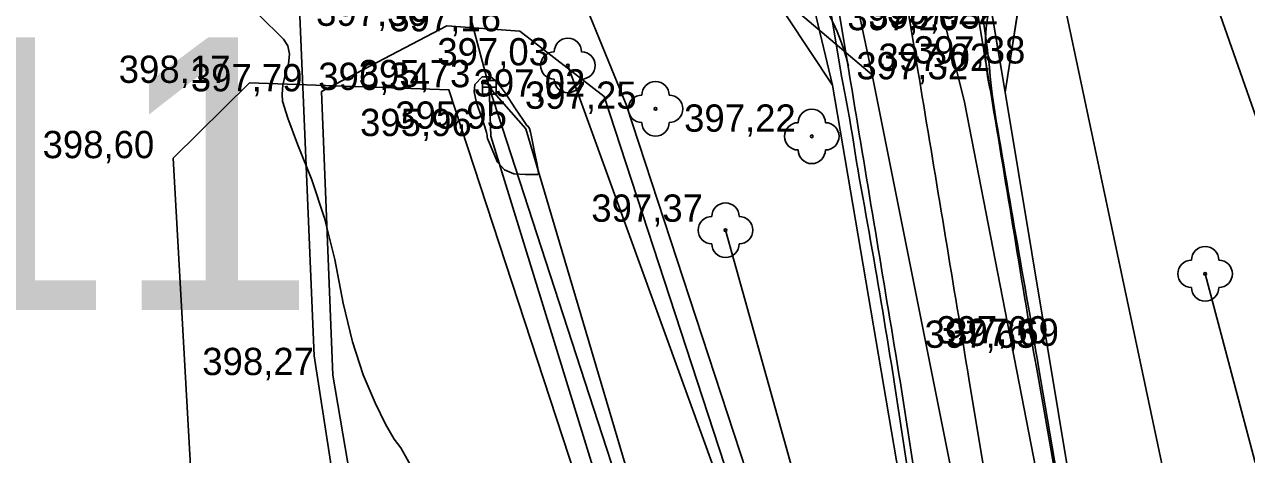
# Model space of a CAD drawing. Extents: x -574342 to -507939, y -1144044 to -1123894.
# Drawn here: x -508456.01 to -508411.24, y -1143278.63 to -1143262.87 of the extents above; entities that cross this region are included whole.
import ezdxf

# ---------------------------------------------------------------- set-up
doc = ezdxf.new("R2010")
doc.units = 0
for name, color, linetype in [('01_PARCELY_NAVRH_PC', 7, 'Continuous'), ('01_PARCELY_NAVRH_VHO', 7, 'Continuous'), ('01_PARCELY_NAVRH_ZPF', 7, 'Continuous'), ('01_PARCELY_NAVRH_ŽP', 7, 'Continuous'), ('03_PC_POPIS_STAV', 7, 'Continuous'), ('05_VHO_V_TOK_STAV', 7, 'Continuous'), ('1000', 7, 'Continuous'), ('21', 7, 'Continuous'), ('37', 7, 'Continuous'), ('42', 7, 'Continuous'), ('51', 7, 'Continuous'), ('52', 7, 'Continuous'), ('54', 7, 'Continuous'), ('55', 7, 'Continuous'), ('60', 7, 'Continuous'), ('cesty', 7, 'Continuous'), ('Level 255', 7, 'Continuous'), ('VRST VEDL', 7, 'Continuous')]:
    doc.layers.add(name, color=color, linetype=linetype)

msp = doc.modelspace()

# ---------------------------------------------------------------- linework, layer by layer
at = {"layer": '01_PARCELY_NAVRH_PC'}
for points in [[(-508026.763, -1143130.616), (-508028.05, -1143130.95), (-508188.91, -1143212.74), (-508197.69, -1143215.86), (-508325.49, -1143244.3), (-508415.56, -1143252.78), (-508417.38, -1143252.95), (-508420.04, -1143252.1), (-508422.7, -1143249.88), (-508420.08, -1143265.35), (-508419.24, -1143259.91), (-508414.23, -1143256.72), (-508401.25, -1143255.47), (-508381.42, -1143253.61), (-508325.37, -1143248.48), (-508191.76, -1143218.68), (-508026.763, -1143135.132)], [(-508407.39, -1143320.93), (-508414.82, -1143312.69), (-508418.17, -1143303.49), (-508422.28, -1143289.33), (-508426.41, -1143265.09), (-508431, -1143245.85)], [(-508422.7, -1143249.88), (-508420.08, -1143265.35), (-508416.18, -1143288.91), (-508414.34, -1143296.2), (-508410.3, -1143304.94)]]:
    msp.add_lwpolyline(points, dxfattribs=at)
msp.add_lwpolyline([(-508431, -1143245.85), (-508426.41, -1143265.09), (-508429.75, -1143260.04), (-508436.6, -1143259.34), (-508438.17, -1143255.47), (-508435.43, -1143255.05), (-508431.73, -1143252.13)], close=True, dxfattribs=at)
at = {"layer": '01_PARCELY_NAVRH_VHO'}
msp.add_lwpolyline([(-508446.02, -1143260.22), (-508445.4, -1143275.01), (-508441.9, -1143297.61), (-508434.31, -1143320.59), (-508432.21, -1143324.29), (-508414.59, -1143317.71), (-508420.1, -1143305.91), (-508426.78, -1143287.77), (-508433.97, -1143265.8), (-508436.6, -1143259.34)], dxfattribs=at)
at = {"layer": '01_PARCELY_NAVRH_ZPF'}
msp.add_lwpolyline([(-508263.293, -1143480.706), (-508286.971, -1143456.793), (-508322.95, -1143422.01), (-508338.96, -1143386.69), (-508345.08, -1143368.8), (-508351.18, -1143342.58), (-508355.53, -1143335.68), (-508361.58, -1143328.14), (-508368.91, -1143322.84), (-508376.72, -1143318.72), (-508388.31, -1143315.9), (-508393.87, -1143311.09), (-508396.73, -1143306.67), (-508414.23, -1143256.72), (-508401.25, -1143255.47), (-508393.61, -1143260.11), (-508380.74, -1143302.76), (-508356.16, -1143314.16), (-508344.92, -1143326.36), (-508313.43, -1143410.52), (-508253.01, -1143468.5)], dxfattribs=at)
at = {"layer": '01_PARCELY_NAVRH_ŽP'}
for points in [[(-508338.96, -1143386.69), (-508345.08, -1143368.8), (-508351.18, -1143342.58), (-508355.53, -1143335.68), (-508361.58, -1143328.14), (-508368.91, -1143322.84), (-508376.72, -1143318.72), (-508388.31, -1143315.9), (-508393.87, -1143311.09), (-508396.73, -1143306.67), (-508414.23, -1143256.72), (-508419.24, -1143259.91), (-508420.08, -1143265.35), (-508416.18, -1143288.91), (-508414.34, -1143296.2), (-508410.3, -1143304.94), (-508406.96, -1143310.33), (-508402.64, -1143313.55), (-508394.5, -1143317.14), (-508377.05, -1143323.29), (-508363.05, -1143330.55), (-508352.96, -1143343.32), (-508344.87, -1143376.79)], [(-508425.23, -1143400.39), (-508448.26, -1143343.08), (-508432.21, -1143324.29), (-508434.31, -1143320.59), (-508441.9, -1143297.61), (-508445.4, -1143275.01), (-508446.02, -1143260.22), (-508475.11, -1143263.39), (-508493.5, -1143263.3), (-508514.56, -1143259.91), (-508521.01, -1143259.29), (-508524.26, -1143263.08), (-508519.86, -1143267.33), (-508511.25, -1143285.64), (-508506.89, -1143298.29), (-508504.21, -1143312.1), (-508498.26, -1143372.94), (-508491.36, -1143454.58)]]:
    msp.add_lwpolyline(points, dxfattribs=at)
msp.add_lwpolyline([(-508436.6, -1143259.34), (-508429.75, -1143260.04), (-508426.41, -1143265.09), (-508422.28, -1143289.33), (-508418.17, -1143303.49), (-508414.82, -1143312.69), (-508407.39, -1143320.93), (-508402.47, -1143323.55), (-508412.73, -1143323), (-508414.59, -1143317.71), (-508420.1, -1143305.91), (-508426.78, -1143287.77), (-508433.97, -1143265.8)], close=True, dxfattribs=at)
at = {"layer": '05_VHO_V_TOK_STAV'}
msp.add_lwpolyline([(-508396.743, -1143399.678), (-508414.306, -1143332.655), (-508430.208, -1143292.193), (-508438.98, -1143265.17), (-508442.91, -1143250.47)], dxfattribs=at)
at = {"layer": '1000'}
for points in [[(-508422.001, -1143256.961), (-508420.867, -1143263.821), (-508420.864, -1143263.84), (-508420.813, -1143264.143), (-508420.76, -1143264.466), (-508420.707, -1143264.788), (-508420.653, -1143265.111), (-508420.6, -1143265.434), (-508420.547, -1143265.756), (-508420.493, -1143266.079), (-508420.44, -1143266.402), (-508420.387, -1143266.724), (-508420.333, -1143267.047), (-508420.28, -1143267.37), (-508420.227, -1143267.692), (-508420.173, -1143268.015), (-508420.12, -1143268.337), (-508420.067, -1143268.66), (-508420.013, -1143268.983), (-508419.96, -1143269.305), (-508419.906, -1143269.628), (-508419.853, -1143269.951), (-508419.8, -1143270.273), (-508419.746, -1143270.596), (-508419.693, -1143270.919), (-508419.64, -1143271.241), (-508419.586, -1143271.564), (-508419.533, -1143271.887), (-508419.48, -1143272.209), (-508419.426, -1143272.532), (-508419.373, -1143272.854), (-508419.32, -1143273.177), (-508419.266, -1143273.5), (-508419.213, -1143273.822), (-508419.159, -1143274.145), (-508419.106, -1143274.468), (-508419.053, -1143274.79), (-508419.03, -1143274.929), (-508418.998, -1143275.113), (-508418.941, -1143275.435), (-508417.485, -1143283.723)], [(-508421.696, -1143256.911), (-508420.73, -1143263.798), (-508420.728, -1143263.818), (-508420.696, -1143264.124), (-508420.662, -1143264.45), (-508420.628, -1143264.775), (-508420.593, -1143265.101), (-508420.559, -1143265.427), (-508420.515, -1143265.751), (-508420.462, -1143266.074), (-508420.408, -1143266.396), (-508420.353, -1143266.719), (-508420.299, -1143267.041), (-508420.244, -1143267.364), (-508420.189, -1143267.686), (-508420.135, -1143268.008), (-508420.08, -1143268.331), (-508420.024, -1143268.653), (-508419.969, -1143268.975), (-508419.914, -1143269.298), (-508419.859, -1143269.62), (-508419.803, -1143269.942), (-508419.748, -1143270.265), (-508419.692, -1143270.587), (-508419.636, -1143270.909), (-508419.58, -1143271.231), (-508419.524, -1143271.554), (-508419.468, -1143271.876), (-508419.412, -1143272.198), (-508419.355, -1143272.52), (-508419.299, -1143272.842), (-508419.242, -1143273.164), (-508419.186, -1143273.486), (-508419.129, -1143273.809), (-508419.076, -1143274.131), (-508419.024, -1143274.454), (-508418.97, -1143274.777), (-508418.947, -1143274.916), (-508418.914, -1143275.099), (-508418.857, -1143275.421), (-508417.442, -1143283.716)], [(-508427.224, -1143257.825), (-508426.094, -1143264.685), (-508426.09, -1143264.704), (-508426.033, -1143265.006), (-508425.972, -1143265.328), (-508425.911, -1143265.649), (-508425.85, -1143265.971), (-508425.79, -1143266.292), (-508425.734, -1143266.614), (-508425.682, -1143266.937), (-508425.63, -1143267.26), (-508425.578, -1143267.583), (-508425.525, -1143267.906), (-508425.473, -1143268.228), (-508425.415, -1143268.55), (-508425.358, -1143268.872), (-508425.3, -1143269.194), (-508425.242, -1143269.516), (-508425.185, -1143269.838), (-508425.127, -1143270.16), (-508425.07, -1143270.482), (-508425.013, -1143270.804), (-508424.956, -1143271.126), (-508424.899, -1143271.448), (-508424.842, -1143271.77), (-508424.785, -1143272.092), (-508424.73, -1143272.414), (-508424.676, -1143272.737), (-508424.623, -1143273.06), (-508424.57, -1143273.382), (-508424.516, -1143273.705), (-508424.463, -1143274.028), (-508424.41, -1143274.35), (-508424.358, -1143274.673), (-508424.305, -1143274.996), (-508424.252, -1143275.319), (-508424.2, -1143275.641), (-508424.177, -1143275.781), (-508424.149, -1143275.965), (-508424.1, -1143276.288), (-508422.826, -1143284.607)], [(-508426.934, -1143257.777), (-508425.8, -1143264.636), (-508425.797, -1143264.656), (-508425.746, -1143264.959), (-508425.693, -1143265.282), (-508425.64, -1143265.604), (-508425.586, -1143265.927), (-508425.533, -1143266.249), (-508425.48, -1143266.572), (-508425.426, -1143266.895), (-508425.373, -1143267.217), (-508425.32, -1143267.54), (-508425.266, -1143267.863), (-508425.213, -1143268.185), (-508425.16, -1143268.508), (-508425.106, -1143268.831), (-508425.053, -1143269.153), (-508425, -1143269.476), (-508424.946, -1143269.799), (-508424.893, -1143270.121), (-508424.839, -1143270.444), (-508424.786, -1143270.766), (-508424.733, -1143271.089), (-508424.679, -1143271.412), (-508424.626, -1143271.734), (-508424.573, -1143272.057), (-508424.519, -1143272.38), (-508424.466, -1143272.702), (-508424.413, -1143273.025), (-508424.359, -1143273.348), (-508424.306, -1143273.67), (-508424.253, -1143273.993), (-508424.199, -1143274.315), (-508424.146, -1143274.638), (-508424.092, -1143274.961), (-508424.039, -1143275.283), (-508423.986, -1143275.606), (-508423.963, -1143275.745), (-508423.934, -1143275.929), (-508423.884, -1143276.252), (-508422.594, -1143284.568)]]:
    msp.add_lwpolyline(points, dxfattribs=at)
at = {"layer": '21'}
msp.add_lwpolyline([(-508424.468, -1143257.369), (-508423.333, -1143264.228), (-508423.33, -1143264.248), (-508423.28, -1143264.551), (-508423.227, -1143264.874), (-508423.173, -1143265.196), (-508423.12, -1143265.519), (-508423.067, -1143265.842), (-508423.013, -1143266.164), (-508422.96, -1143266.487), (-508422.906, -1143266.81), (-508422.853, -1143267.132), (-508422.8, -1143267.455), (-508422.746, -1143267.777), (-508422.693, -1143268.1), (-508422.64, -1143268.423), (-508422.586, -1143268.745), (-508422.533, -1143269.068), (-508422.48, -1143269.391), (-508422.426, -1143269.713), (-508422.373, -1143270.036), (-508422.32, -1143270.359), (-508422.266, -1143270.681), (-508422.213, -1143271.004), (-508422.16, -1143271.326), (-508422.106, -1143271.649), (-508422.053, -1143271.972), (-508421.999, -1143272.294), (-508421.946, -1143272.617), (-508421.893, -1143272.94), (-508421.839, -1143273.262), (-508421.786, -1143273.585), (-508421.733, -1143273.908), (-508421.679, -1143274.23), (-508421.626, -1143274.553), (-508421.573, -1143274.876), (-508421.519, -1143275.198), (-508421.496, -1143275.337), (-508421.466, -1143275.521), (-508421.413, -1143275.843), (-508420.04, -1143284.146)], dxfattribs=at)
at = {"layer": '37'}
for points in [[(-508473.82, -1143129.8), (-508468.34, -1143141.31), (-508458.53, -1143158.76), (-508453.13, -1143170.86), (-508439.96, -1143210.5), (-508427.56, -1143241.73), (-508421.57, -1143265.72), (-508416.35, -1143292.6), (-508412.42, -1143304.7), (-508408.82, -1143311.83)], [(-508473.82, -1143129.8), (-508468.34, -1143141.31), (-508458.53, -1143158.76), (-508453.13, -1143170.86), (-508439.96, -1143210.5), (-508427.56, -1143241.73), (-508421.57, -1143265.72), (-508416.35, -1143292.6), (-508412.42, -1143304.7), (-508408.82, -1143311.83)], [(-508408.82, -1143311.83), (-508404.37, -1143317.04), (-508398.21, -1143321.18), (-508393.66, -1143322.44), (-508393.79, -1143324.58), (-508400.56, -1143323.11), (-508406.32, -1143319.06), (-508411.41, -1143313.16), (-508415.31, -1143305.9), (-508419.33, -1143292.88), (-508424.96, -1143264.72), (-508428.49, -1143248.11), (-508430.27, -1143242.09), (-508442.28, -1143211.48), (-508455.59, -1143171.17), (-508460.82, -1143160.05), (-508470.5, -1143142.85)], [(-508408.82, -1143311.83), (-508404.37, -1143317.04), (-508398.21, -1143321.18), (-508393.66, -1143322.44), (-508393.79, -1143324.58), (-508400.56, -1143323.11), (-508406.32, -1143319.06), (-508411.41, -1143313.16), (-508415.31, -1143305.9), (-508419.33, -1143292.88), (-508424.96, -1143264.72), (-508428.49, -1143248.11), (-508430.27, -1143242.09), (-508442.28, -1143211.48), (-508455.59, -1143171.17), (-508460.82, -1143160.05), (-508470.5, -1143142.85)]]:
    msp.add_lwpolyline(points, dxfattribs=at)
at = {"layer": '42'}
for points in [[(-508447.77, -1143265.01), (-508450.56, -1143267.77), (-508449.78, -1143281.67), (-508439.59, -1143305.77), (-508430.42, -1143328.77), (-508427.01, -1143330.22), (-508422.43, -1143319.83)], [(-508447.77, -1143265.01), (-508450.56, -1143267.77), (-508449.78, -1143281.67), (-508439.59, -1143305.77), (-508430.42, -1143328.77), (-508427.01, -1143330.22), (-508422.43, -1143319.83)], [(-508447.77, -1143265.01), (-508440.46, -1143265.27), (-508432.82, -1143288.61), (-508427.18, -1143305.48), (-508422.43, -1143319.83)], [(-508447.77, -1143265.01), (-508440.46, -1143265.27), (-508432.82, -1143288.61), (-508427.18, -1143305.48), (-508422.43, -1143319.83)]]:
    msp.add_lwpolyline(points, dxfattribs=at)
at = {"layer": '51'}
msp.add_lwpolyline([(-508420.91, -1143320.11), (-508425.97, -1143305.4), (-508432.32, -1143288.39), (-508438.93, -1143266.96), (-508438.98, -1143265.17), (-508437.64, -1143266.69), (-508431.24, -1143288.3), (-508424.98, -1143304.96), (-508418.78, -1143319.62)], dxfattribs=at)
msp.add_lwpolyline([(-508420.91, -1143320.11), (-508425.97, -1143305.4), (-508432.32, -1143288.39), (-508438.93, -1143266.96), (-508438.98, -1143265.17), (-508437.64, -1143266.69), (-508431.24, -1143288.3), (-508424.98, -1143304.96), (-508418.78, -1143319.62)], dxfattribs=at)
at = {"layer": '52'}
msp.add_line((-508439.23, -1143265.17), (-508438.73, -1143265.17), dxfattribs=at)
msp.add_lwpolyline([(-508439.23, -1143265.42), (-508438.73, -1143265.42), (-508438.73, -1143264.92), (-508439.23, -1143264.92)], close=True, dxfattribs=at)
at = {"layer": '54'}
for centre in [(-508436.1, -1143264.37), (-508432.89, -1143265.96), (-508427.17, -1143266.97), (-508430.33, -1143270.41), (-508412.76, -1143272.01)]:
    msp.add_circle(centre, 0.05, dxfattribs=at)
for centre, start, end in [((-508436.1, -1143263.87), 0, 180), ((-508436.6, -1143264.37), 90, 270), ((-508435.6, -1143264.37), 270, 90), ((-508436.1, -1143264.87), 180, 0), ((-508432.89, -1143265.46), 0, 180), ((-508433.39, -1143265.96), 90, 270), ((-508432.39, -1143265.96), 270, 90), ((-508427.17, -1143266.47), 0, 180), ((-508432.89, -1143266.46), 180, 0), ((-508427.67, -1143266.97), 90, 270), ((-508426.67, -1143266.97), 270, 90), ((-508427.17, -1143267.47), 180, 0), ((-508430.33, -1143269.91), 0, 180), ((-508430.83, -1143270.41), 90, 270), ((-508429.83, -1143270.41), 270, 90), ((-508430.33, -1143270.91), 180, 0), ((-508412.76, -1143271.51), 0, 180), ((-508413.26, -1143272.01), 90, 270), ((-508412.26, -1143272.01), 270, 90), ((-508412.76, -1143272.51), 180, 0)]:
    msp.add_arc(centre, 0.5, start, end, dxfattribs=at)
at = {"layer": '55'}
msp.add_line((-508404.73, -1143302.23), (-508412.76, -1143272.01), dxfattribs=at)
msp.add_line((-508404.73, -1143302.23), (-508412.76, -1143272.01), dxfattribs=at)
for points in [[(-508410.24, -1143298.34), (-508420.04, -1143252.1), (-508438.58, -1143205.02)], [(-508410.24, -1143298.34), (-508420.04, -1143252.1), (-508438.58, -1143205.02)], [(-508424.96, -1143264.72), (-508430.77, -1143259.78), (-508434.96, -1143258.66), (-508472.39, -1143262.17), (-508495.8, -1143262.63)], [(-508424.96, -1143264.72), (-508430.77, -1143259.78), (-508434.96, -1143258.66), (-508472.39, -1143262.17), (-508495.8, -1143262.63)], [(-508408, -1143322.07), (-508412.54, -1143325.06), (-508424.05, -1143297.62), (-508436.1, -1143264.37)], [(-508408, -1143322.07), (-508412.54, -1143325.06), (-508424.05, -1143297.62), (-508436.1, -1143264.37)], [(-508430.33, -1143270.41), (-508426.06, -1143285.7), (-508418.81, -1143305.71)], [(-508430.33, -1143270.41), (-508426.06, -1143285.7), (-508418.81, -1143305.71)]]:
    msp.add_lwpolyline(points, dxfattribs=at)
at = {"layer": '60'}
for points in [[(-508445.13, -1143265.32), (-508440.54, -1143262.92), (-508437.86, -1143263.12), (-508434.77, -1143265.51), (-508427.96, -1143286.38), (-508421.22, -1143304.15), (-508412.75, -1143323.05)], [(-508445.13, -1143265.32), (-508440.54, -1143262.92), (-508437.86, -1143263.12), (-508434.77, -1143265.51), (-508427.96, -1143286.38), (-508421.22, -1143304.15), (-508412.75, -1143323.05)], [(-508445.13, -1143265.32), (-508444.71, -1143275.72), (-508440.65, -1143299.58), (-508433.69, -1143320.63), (-508429.23, -1143329.11)], [(-508445.13, -1143265.32), (-508444.71, -1143275.72), (-508440.65, -1143299.58), (-508433.69, -1143320.63), (-508429.23, -1143329.11)]]:
    msp.add_lwpolyline(points, dxfattribs=at)
at = {"layer": 'cesty'}
for centre, start, end in [((-508413.812, -1143263.705), 95.3361, 192.4584), ((-508432.66, -1143265.912), 12.4584, 97.3688)]:
    msp.add_arc(centre, 7, start, end, dxfattribs=at)
at = {"layer": 'VRST VEDL'}
msp.add_lwpolyline([(-508447.407, -1143262.533), (-508446.521, -1143263.405), (-508446.366, -1143263.654), (-508446.305, -1143263.959), (-508446.337, -1143264.318), (-508446.463, -1143264.733), (-508446.541, -1143265.1), (-508446.572, -1143265.418), (-508446.555, -1143265.686), (-508446.367, -1143266.301), (-508446.007, -1143267.26), (-508445.477, -1143268.565), (-508445.022, -1143269.971), (-508444.642, -1143271.479), (-508444.338, -1143273.087), (-508443.99, -1143274.5), (-508443.596, -1143275.716), (-508443.157, -1143276.736), (-508442.781, -1143277.52), (-508442.468, -1143278.069), (-508442.217, -1143278.382), (-508441.29, -1143280.052)], dxfattribs=at)
msp.add_lwpolyline([(-508439.248, -1143264.783), (-508438.928, -1143264.783), (-508438.697, -1143264.978), (-508438.395, -1143265.369), (-508438.022, -1143265.956), (-508437.758, -1143266.357), (-508437.601, -1143266.573), (-508437.554, -1143266.604), (-508437.511, -1143266.683), (-508437.473, -1143266.811), (-508437.44, -1143266.987), (-508437.39, -1143267.234), (-508437.323, -1143267.551), (-508437.239, -1143267.939), (-508437.191, -1143268.204), (-508437.178, -1143268.347), (-508437.201, -1143268.366), (-508437.36, -1143268.372), (-508437.653, -1143268.364), (-508438.082, -1143268.342), (-508438.425, -1143268.193), (-508438.684, -1143267.918), (-508438.857, -1143267.515), (-508438.976, -1143267.225), (-508439.042, -1143267.049), (-508439.054, -1143266.987), (-508439.064, -1143266.929), (-508439.074, -1143266.877), (-508439.083, -1143266.829), (-508439.149, -1143266.624), (-508439.272, -1143266.259), (-508439.454, -1143265.737), (-508439.532, -1143265.341), (-508439.506, -1143265.071)], close=True, dxfattribs=at)

# ---------------------------------------------------------------- texts
at = {"layer": '03_PC_POPIS_STAV'}
msp.add_text('C111', height=10, dxfattribs=at).set_placement((-508477.265, -1143273.337))
at = {"layer": 'Level 255'}
for s, p in [('397,30', (-508445.325, -1143262.92)), ('396,93', (-508425.095, -1143263.02)), ('397,22', (-508424.415, -1143262.86)), ('397,16', (-508442.645, -1143263.12)), ('397,20', (-508425.865, -1143263.08)), ('397,03', (-508440.885, -1143264.37)), ('397,38', (-508423.435, -1143264.3)), ('397,02', (-508424.725, -1143264.57)), ('398,17', (-508452.555, -1143265.01)), ('396,34', (-508445.245, -1143265.27)), ('395,73', (-508443.765, -1143265.17)), ('397,32', (-508425.535, -1143264.88)), ('397,79', (-508449.915, -1143265.32)), ('397,02', (-508439.555, -1143265.51)), ('397,25', (-508437.675, -1143265.96)), ('395,96', (-508443.715, -1143266.96)), ('395,95', (-508442.425, -1143266.69)), ('397,22', (-508431.845, -1143266.8)), ('398,60', (-508455.345, -1143267.77)), ('397,37', (-508435.245, -1143270.1)), ('397,60', (-508422.605, -1143274.56)), ('397,69', (-508422.205, -1143274.65)), ('397,65', (-508423.035, -1143274.72)), ('398,27', (-508449.495, -1143275.72))]:
    msp.add_text(s, height=1, dxfattribs=at).set_placement(p)

doc.saveas('drawing.dxf')
